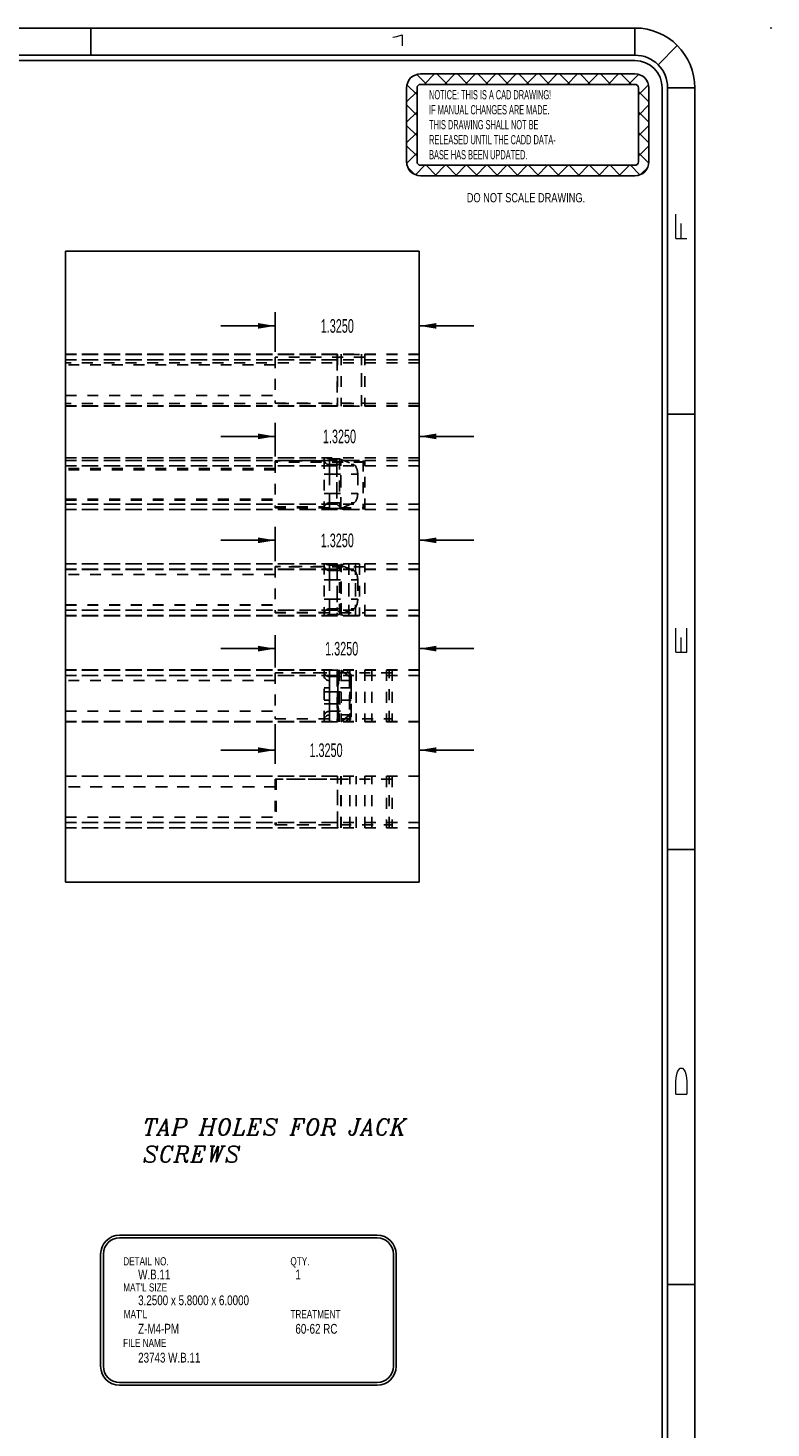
# Model space of a CAD drawing. Header units: inches. Extents: x 1802 to 2468, y -253 to -72.
# Tile 393 of 570: x 2260 to 2267, y -172 to -160. Entities that reach past the tile are written whole.
import ezdxf

# ---------------------------------------------------------------- set-up
doc = ezdxf.new("R2010")
doc.units = ezdxf.units.IN
doc.header["$LTSCALE"] = 0.5
doc.header["$MEASUREMENT"] = 0
doc.linetypes.add('HIDDEN', pattern=[0.225, 0.15, -0.075])
for name, color, linetype in [('DSS-M-S', 53, 'Continuous'), ('SID-M-D', 42, 'Continuous'), ('SID-M-H', 4, 'HIDDEN'), ('SID-M-M', 233, 'Continuous'), ('SID-M-S', 105, 'Continuous')]:
    doc.layers.add(name, color=color, linetype=linetype)
doc.styles.add('I', font='ITALIC.SHX')
doc.styles.add('R', font='ROMAND.SHX')
doc.styles.add('SLDTEXTSTYLE0', font='TXT', dxfattribs={"width": 0.595745})
doc.styles.add('SLDTEXTSTYLE1', font='TXT', dxfattribs={"width": 0.744681})

# ---------------------------------------------------------------- blocks, each defined once
blk = doc.blocks.new('SW_NOTE_0')
at = {"layer": 'DSS-M-S', "color": 0, "insert": (0, 0.11), "char_height": 0.08504, "attachment_point": 1, "style": 'SLDTEXTSTYLE0'}
blk.add_mtext('RELEASED UNTIL THE CADD DATA-', dxfattribs=at)
blk = doc.blocks.new('SW_NOTE_0_1')
at = {"layer": 'DSS-M-S', "color": 0, "insert": (0, 0.11), "char_height": 0.08504, "attachment_point": 1, "style": 'SLDTEXTSTYLE0'}
blk.add_mtext('BASE HAS BEEN UPDATED.', dxfattribs=at)
blk = doc.blocks.new('SW_NOTE_0_2')
at = {"layer": 'DSS-M-S', "color": 0, "insert": (0.872, 0.11), "char_height": 0.08504, "attachment_point": 2, "style": 'SLDTEXTSTYLE1'}
blk.add_mtext('DO NOT SCALE DRAWING.', dxfattribs=at)
blk = doc.blocks.new('SW_NOTE_0_3')
at = {"layer": 'DSS-M-S', "color": 0, "insert": (0, 0.11), "char_height": 0.08504, "attachment_point": 1, "style": 'SLDTEXTSTYLE0'}
blk.add_mtext('THIS DRAWING SHALL NOT BE', dxfattribs=at)
blk = doc.blocks.new('SW_NOTE_0_4')
at = {"layer": 'DSS-M-S', "color": 0, "insert": (0, 0.11), "char_height": 0.08504, "attachment_point": 1, "style": 'SLDTEXTSTYLE0'}
blk.add_mtext('IF MANUAL CHANGES ARE MADE.', dxfattribs=at)
blk = doc.blocks.new('SW_NOTE_0_5')
at = {"layer": 'DSS-M-S', "color": 0, "insert": (0, 0.11), "char_height": 0.08504, "attachment_point": 1, "style": 'SLDTEXTSTYLE0'}
blk.add_mtext('NOTICE: THIS IS A CAD DRAWING!', dxfattribs=at)
blk = doc.blocks.new('DMBLK256')
at = {"layer": 'DSS-M-S', "color": 8}
for p, q in [((-0.981, 0.312), (-1.074, 0.405)), ((-0.89, 0.409), (-0.982, 0.501)), ((-0.949, 0.505), (1.022, 0.505)), ((-0.949, 0.409), (1.022, 0.409)), ((-0.916, 0.409), (-0.82, 0.505)), ((-0.702, 0.409), (-0.798, 0.505)), ((-0.728, 0.409), (-0.633, 0.505)), ((-0.514, 0.409), (-0.61, 0.505)), ((-0.54, 0.409), (-0.445, 0.505)), ((-0.327, 0.409), (-0.422, 0.505)), ((-0.352, 0.409), (-0.257, 0.505)), ((-0.139, 0.409), (-0.234, 0.505)), ((-0.165, 0.409), (-0.069, 0.505)), ((0.049, 0.409), (-0.046, 0.505)), ((0.023, 0.409), (0.119, 0.505)), ((0.237, 0.409), (0.142, 0.505)), ((0.211, 0.409), (0.307, 0.505)), ((0.425, 0.409), (0.329, 0.505)), ((0.399, 0.409), (0.495, 0.505)), ((0.613, 0.409), (0.517, 0.505)), ((0.587, 0.409), (0.683, 0.505)), ((0.801, 0.409), (0.705, 0.505)), ((0.775, 0.409), (0.871, 0.505)), ((0.989, 0.409), (0.893, 0.505)), ((0.963, 0.409), (1.054, 0.501)), ((1.054, 0.312), (1.147, 0.405)), ((-1.077, -0.303), (-1.077, 0.377)), ((-1.077, 0.248), (-0.981, 0.344)), ((-0.981, -0.303), (-0.981, 0.377)), ((1.054, 0.377), (1.054, -0.303)), ((1.15, 0.248), (1.054, 0.344)), ((1.15, 0.377), (1.15, -0.303)), ((-0.981, 0.124), (-1.077, 0.22)), ((-1.077, 0.06), (-0.981, 0.156)), ((1.054, 0.124), (1.15, 0.22)), ((1.15, 0.06), (1.054, 0.156)), ((-0.981, -0.064), (-1.077, 0.032)), ((1.054, -0.064), (1.15, 0.032)), ((-1.077, -0.128), (-0.981, -0.032)), ((1.15, -0.128), (1.054, -0.032)), ((-0.981, -0.251), (-1.077, -0.156)), ((-1.076, -0.315), (-0.981, -0.22)), ((1.054, -0.251), (1.15, -0.156)), ((1.149, -0.315), (1.054, -0.22)), ((-1.001, -0.42), (-1.066, -0.355)), ((-0.995, -0.422), (-0.908, -0.335)), ((1.022, -0.335), (-0.949, -0.335)), ((-0.802, -0.431), (-0.898, -0.335)), ((-0.816, -0.431), (-0.721, -0.335)), ((-0.614, -0.431), (-0.71, -0.335)), ((-0.628, -0.431), (-0.533, -0.335)), ((-0.426, -0.431), (-0.522, -0.335)), ((-0.44, -0.431), (-0.345, -0.335)), ((-0.239, -0.431), (-0.334, -0.335)), ((-0.252, -0.431), (-0.157, -0.335)), ((-0.051, -0.431), (-0.146, -0.335)), ((-0.065, -0.431), (0.031, -0.335)), ((0.137, -0.431), (0.042, -0.335)), ((0.123, -0.431), (0.219, -0.335)), ((0.325, -0.431), (0.23, -0.335)), ((0.311, -0.431), (0.407, -0.335)), ((0.513, -0.431), (0.417, -0.335)), ((0.499, -0.431), (0.595, -0.335)), ((0.701, -0.431), (0.605, -0.335)), ((0.687, -0.431), (0.783, -0.335)), ((0.889, -0.431), (0.793, -0.335)), ((0.875, -0.431), (0.971, -0.335)), ((1.068, -0.422), (0.981, -0.335)), ((1.074, -0.42), (1.139, -0.355)), ((1.022, -0.431), (-0.949, -0.431))]:
    blk.add_line(p, q, dxfattribs=at)
for centre, radius, start, end in [((-0.949, 0.377), 0.128, 90, 180), ((-0.949, 0.377), 0.0319, 90, 180), ((1.022, 0.377), 0.128, 0, 90), ((1.022, 0.377), 0.0319, 0, 90), ((-0.949, -0.303), 0.128, 180, 270), ((-0.949, -0.303), 0.0319, 180, 270), ((1.022, -0.303), 0.0319, 270, 0), ((1.022, -0.303), 0.128, 270, 0)]:
    blk.add_arc(centre, radius, start, end, dxfattribs=at)
at = {"layer": 'DSS-M-S', "color": 154}
for name, p in [('SW_NOTE_0_5', (-0.87, 0.246)), ('SW_NOTE_0_4', (-0.87, 0.108)), ('SW_NOTE_0_3', (-0.87, -0.029)), ('SW_NOTE_0', (-0.87, -0.167)), ('SW_NOTE_0_1', (-0.87, -0.305)), ('SW_NOTE_0_2', (-0.852, -0.7))]:
    blk.add_blockref(name, p, dxfattribs=at)
blk = doc.blocks.new('*U9')
at = {"layer": 'SID-M-D'}
blk.add_point((1.25, 22.55), dxfattribs=at)
at = {"layer": 'SID-M-S'}
for p, q in [((0, 22.55), (-34, 22.55)), ((-5, 22.55), (-5, 22.3)), ((0, 22.3), (0, 22.55)), ((0, 22.3), (-34, 22.3)), ((0.212, 22.212), (0.389, 22.389)), ((0, 22.25), (-34, 22.25)), ((0.25, 0), (0.25, 22)), ((0.3, 0), (0.3, 22)), ((0.3, 22), (0.55, 22)), ((0.55, 0), (0.55, 22)), ((0.3, 19), (0.55, 19)), ((0.3, 15), (0.55, 15)), ((0.3, 11), (0.55, 11))]:
    blk.add_line(p, q, dxfattribs=at)
for radius, start in [(0.55, 360), (0.3, 360), (0.25, 0)]:
    blk.add_arc((0, 22), radius, start, 90, dxfattribs=at)
blk.add_blockref('DMBLK256', (-1.022, 21.623), dxfattribs=at)
at = {"layer": 'SID-M-D', "style": 'R', "width": 4}
blk.add_text('1', height=0.1, dxfattribs=at).set_placement((-2.327, 22.386))
for s, p in [('F', (0.476, 20.547)), ('E', (0.476, 16.743)), ('D', (0.476, 12.681))]:
    blk.add_text(s, height=0.1, rotation=90, dxfattribs=at).set_placement(p)

msp = doc.modelspace()

# ---------------------------------------------------------------- linework, layer by layer
at = {"layer": 'SID-M-D'}
for p, q in [((2262.60046, -162.52215), (2262.60046, -162.15986)), ((2262.60046, -162.28486), (2262.10046, -162.28486)), ((2263.92546, -162.28486), (2264.42546, -162.28486)), ((2262.60046, -163.48514), (2262.60046, -163.1755)), ((2262.60046, -163.3005), (2262.10046, -163.3005)), ((2263.92546, -163.3005), (2264.42546, -163.3005)), ((2262.60046, -164.44798), (2262.60046, -164.1308)), ((2262.60046, -164.2558), (2262.10046, -164.2558)), ((2263.92546, -164.2558), (2264.42546, -164.2558)), ((2262.60046, -165.42392), (2262.60046, -165.12632)), ((2262.60046, -165.25132), (2262.10046, -165.25132)), ((2263.92546, -165.25132), (2264.42546, -165.25132)), ((2262.60046, -165.94592), (2262.60046, -166.30915)), ((2262.60046, -166.18415), (2262.10046, -166.18415)), ((2263.92546, -166.18415), (2264.42546, -166.18415))]:
    msp.add_line(p, q, dxfattribs=at)
for points in [[(2262.60046, -162.28486), (2262.44446, -162.25886), (2262.44446, -162.31086)], [(2263.92546, -162.28486), (2264.08146, -162.31086), (2264.08146, -162.25886)], [(2262.60046, -163.3005), (2262.44446, -163.2745), (2262.44446, -163.3265)], [(2263.92546, -163.3005), (2264.08146, -163.3265), (2264.08146, -163.2745)], [(2262.60046, -164.2558), (2262.44446, -164.2298), (2262.44446, -164.2818)], [(2263.92546, -164.2558), (2264.08146, -164.2818), (2264.08146, -164.2298)], [(2262.60046, -165.25132), (2262.44446, -165.22532), (2262.44446, -165.27732)], [(2263.92546, -165.25132), (2264.08146, -165.27732), (2264.08146, -165.22532)], [(2262.60046, -166.18415), (2262.44446, -166.15815), (2262.44446, -166.21015)], [(2263.92546, -166.18415), (2264.08146, -166.21015), (2264.08146, -166.15815)]]:
    msp.add_solid(points, dxfattribs=at)
at = {"layer": 'SID-M-H'}
for p, q in [((2263.92546, -162.54565), (2260.67546, -162.54565)), ((2260.67546, -162.54565), (2263.17515, -162.54565)), ((2263.92546, -162.54648), (2260.67546, -162.54648)), ((2260.67546, -162.54648), (2263.42546, -162.54648)), ((2263.92546, -162.59565), (2260.67546, -162.59565)), ((2260.67546, -162.59565), (2263.17077, -162.59565)), ((2263.92546, -162.59648), (2260.67546, -162.59648)), ((2260.67546, -162.59648), (2263.17077, -162.59648)), ((2263.92546, -162.62352), (2260.67546, -162.62352)), ((2262.60046, -162.64265), (2260.67546, -162.64265)), ((2262.60046, -162.64348), (2260.67546, -162.64348)), ((2262.60046, -162.57215), (2262.60046, -162.99415)), ((2263.42546, -162.57215), (2262.60046, -162.57215)), ((2263.42546, -162.57298), (2262.60046, -162.57298)), ((2263.17077, -162.59565), (2263.17077, -163.02065)), ((2263.17512, -162.54565), (2263.17512, -163.02065)), ((2263.17512, -162.54565), (2263.17515, -162.54565)), ((2263.17512, -162.54648), (2263.17512, -163.02148)), ((2263.20717, -162.54565), (2263.20717, -163.02065)), ((2263.20717, -162.54648), (2263.20717, -163.02148)), ((2263.39366, -163.02065), (2263.39366, -162.54565)), ((2263.39366, -162.54648), (2263.39366, -163.02148)), ((2263.42546, -162.54565), (2263.42546, -163.02065)), ((2260.67546, -162.92365), (2262.60046, -162.92365)), ((2260.67546, -162.92448), (2262.60046, -162.92448)), ((2263.92546, -162.99852), (2260.67546, -162.99852)), ((2263.92546, -163.02065), (2260.67546, -163.02065)), ((2260.67546, -163.02065), (2263.17077, -163.02065)), ((2263.92546, -163.02148), (2260.67546, -163.02148)), ((2260.67546, -163.02148), (2263.42546, -163.02148)), ((2262.60046, -162.99415), (2262.60046, -162.99498)), ((2262.60046, -162.99415), (2263.42546, -162.99415)), ((2262.60046, -162.99498), (2263.42546, -162.99498)), ((2263.17077, -163.02065), (2263.17077, -163.02148)), ((2263.42546, -163.02148), (2263.42546, -163.02065)), ((2263.92546, -163.49852), (2260.67546, -163.49852)), ((2260.67546, -163.49852), (2263.05046, -163.49852)), ((2263.92546, -163.52114), (2260.67546, -163.52114)), ((2260.67546, -163.52114), (2263.42546, -163.52114)), ((2263.92546, -163.52236), (2260.67546, -163.52236)), ((2260.67546, -163.52236), (2263.42546, -163.52236)), ((2262.60046, -163.52502), (2262.60046, -163.53636)), ((2263.05046, -163.52502), (2262.60046, -163.52502)), ((2262.60046, -163.53514), (2262.60046, -163.95714)), ((2263.42546, -163.53514), (2262.60046, -163.53514)), ((2263.42546, -163.53636), (2262.60046, -163.53636)), ((2263.05046, -163.49852), (2263.05046, -163.97352)), ((2263.10046, -163.50583), (2263.10046, -163.56028)), ((2263.10046, -163.50583), (2263.1929, -163.50583)), ((2263.16855, -163.52236), (2263.16855, -163.92236)), ((2263.2039, -163.53579), (2263.16855, -163.57114)), ((2263.1929, -163.50583), (2263.32318, -163.56028)), ((2263.1929, -163.50583), (2263.1929, -163.92352)), ((2263.2039, -163.95772), (2263.2039, -163.52236)), ((2263.2039, -163.97114), (2263.2039, -163.53579)), ((2263.41082, -163.52114), (2263.41082, -163.97114)), ((2263.41082, -163.52236), (2263.41082, -163.97236)), ((2263.42546, -163.97114), (2263.42546, -163.52114)), ((2263.92546, -163.57114), (2260.67546, -163.57114)), ((2260.67546, -163.57114), (2263.16855, -163.57114)), ((2262.60046, -163.59552), (2260.67546, -163.59552)), ((2262.60046, -163.60564), (2260.67546, -163.60564)), ((2262.60046, -163.60686), (2260.67546, -163.60686)), ((2263.10046, -163.64746), (2263.05046, -163.64746)), ((2263.10046, -163.56028), (2263.10046, -163.64746)), ((2263.10046, -163.56028), (2263.32318, -163.56028)), ((2263.10046, -163.64746), (2263.10046, -163.82459)), ((2263.10046, -163.64746), (2263.35974, -163.64746)), ((2263.16855, -163.57114), (2263.16855, -163.97114)), ((2263.35974, -163.64746), (2263.35974, -163.82459)), ((2260.67546, -163.87652), (2262.60046, -163.87652)), ((2260.67546, -163.88664), (2262.60046, -163.88664)), ((2260.67546, -163.88786), (2262.60046, -163.88786)), ((2263.92546, -163.92236), (2260.67546, -163.92236)), ((2260.67546, -163.92236), (2263.16855, -163.92236)), ((2263.92546, -163.92352), (2260.67546, -163.92352)), ((2260.67546, -163.92352), (2263.1929, -163.92352)), ((2263.10046, -163.82459), (2263.05046, -163.82459)), ((2263.10046, -163.82459), (2263.10046, -163.91176)), ((2263.10046, -163.82459), (2263.35974, -163.82459)), ((2263.10046, -163.91176), (2263.32318, -163.91176)), ((2263.10046, -163.91176), (2263.10046, -163.96223)), ((2263.16855, -163.92236), (2263.2039, -163.95772)), ((2263.32318, -163.91176), (2263.20246, -163.96223)), ((2263.92546, -163.97114), (2260.67546, -163.97114)), ((2260.67546, -163.97114), (2263.42546, -163.97114)), ((2263.92546, -163.97236), (2260.67546, -163.97236)), ((2260.67546, -163.97236), (2263.42546, -163.97236)), ((2263.92546, -163.97352), (2260.67546, -163.97352)), ((2260.67546, -163.97352), (2263.05046, -163.97352)), ((2262.60046, -163.94702), (2263.05046, -163.94702)), ((2262.60046, -163.95714), (2262.60046, -163.95836)), ((2262.60046, -163.95714), (2263.42546, -163.95714)), ((2262.60046, -163.95836), (2263.42546, -163.95836)), ((2263.20246, -163.96223), (2263.10046, -163.96223)), ((2263.42546, -163.97236), (2263.42546, -163.97114)), ((2263.92546, -164.47148), (2260.67546, -164.47148)), ((2260.67546, -164.47148), (2263.05046, -164.47148)), ((2263.92546, -164.47297), (2260.67546, -164.47297)), ((2260.67546, -164.47297), (2263.42546, -164.47297)), ((2263.92546, -164.47348), (2260.67546, -164.47348)), ((2260.67546, -164.47348), (2263.42546, -164.47348)), ((2263.92546, -164.52148), (2260.67546, -164.52148)), ((2260.67546, -164.52148), (2263.1929, -164.52148)), ((2263.92546, -164.52297), (2260.67546, -164.52297)), ((2260.67546, -164.52297), (2263.1723, -164.52297)), ((2262.60046, -164.56848), (2260.67546, -164.56848)), ((2262.60046, -164.56997), (2260.67546, -164.56997)), ((2262.60046, -164.57048), (2260.67546, -164.57048)), ((2262.60046, -164.49798), (2262.60046, -164.91998)), ((2263.05046, -164.49798), (2262.60046, -164.49798)), ((2263.42546, -164.49947), (2262.60046, -164.49947)), ((2263.42546, -164.49998), (2262.60046, -164.49998)), ((2263.05046, -164.47148), (2263.05046, -164.94648)), ((2263.10046, -164.48277), (2263.10046, -164.53324)), ((2263.10046, -164.48277), (2263.20246, -164.48277)), ((2263.10046, -164.53324), (2263.10046, -164.62041)), ((2263.10046, -164.53324), (2263.32318, -164.53324)), ((2263.1723, -164.47348), (2263.1723, -164.89848)), ((2263.20765, -164.48762), (2263.1723, -164.52297)), ((2263.1723, -164.52297), (2263.1723, -164.94797)), ((2263.1929, -164.93917), (2263.1929, -164.52148)), ((2263.20246, -164.48277), (2263.32318, -164.53324)), ((2263.20765, -164.93384), (2263.20765, -164.47348)), ((2263.20765, -164.94797), (2263.20765, -164.48762)), ((2263.27873, -164.47297), (2263.27873, -164.94797)), ((2263.27873, -164.94848), (2263.27873, -164.47348)), ((2263.33858, -164.47297), (2263.33858, -164.94797)), ((2263.33858, -164.94848), (2263.33858, -164.47348)), ((2263.37546, -164.47297), (2263.37546, -164.94797)), ((2263.37546, -164.47348), (2263.37546, -164.94848)), ((2263.42546, -164.94797), (2263.42546, -164.47297)), ((2263.10046, -164.62041), (2263.05046, -164.62041)), ((2263.10046, -164.62041), (2263.10046, -164.79754)), ((2263.10046, -164.62041), (2263.35974, -164.62041)), ((2263.35974, -164.62041), (2263.35974, -164.79754)), ((2263.10046, -164.79754), (2263.05046, -164.79754)), ((2263.10046, -164.79754), (2263.10046, -164.88472)), ((2263.10046, -164.79754), (2263.35974, -164.79754)), ((2260.67546, -164.84948), (2262.60046, -164.84948)), ((2260.67546, -164.85097), (2262.60046, -164.85097)), ((2260.67546, -164.85148), (2262.60046, -164.85148)), ((2263.92546, -164.89848), (2260.67546, -164.89848)), ((2260.67546, -164.89848), (2263.1723, -164.89848)), ((2263.92546, -164.94648), (2260.67546, -164.94648)), ((2260.67546, -164.94648), (2263.05046, -164.94648)), ((2263.92546, -164.94797), (2260.67546, -164.94797)), ((2260.67546, -164.94797), (2263.42546, -164.94797)), ((2263.92546, -164.94848), (2260.67546, -164.94848)), ((2260.67546, -164.94848), (2263.42546, -164.94848)), ((2262.60046, -164.91998), (2262.60046, -164.92147)), ((2262.60046, -164.91998), (2263.05046, -164.91998)), ((2262.60046, -164.92147), (2262.60046, -164.92198)), ((2262.60046, -164.92147), (2263.42546, -164.92147)), ((2262.60046, -164.92198), (2263.42546, -164.92198)), ((2263.10046, -164.88472), (2263.32318, -164.88472)), ((2263.10046, -164.88472), (2263.10046, -164.93917)), ((2263.1929, -164.93917), (2263.10046, -164.93917)), ((2263.1723, -164.89848), (2263.20765, -164.93384)), ((2263.32318, -164.88472), (2263.1929, -164.93917)), ((2263.42546, -164.94848), (2263.42546, -164.94797)), ((2263.92546, -165.44742), (2260.67546, -165.44742)), ((2260.67546, -165.44742), (2263.05046, -165.44742)), ((2263.92546, -165.44844), (2260.67546, -165.44844)), ((2260.67546, -165.44844), (2263.17546, -165.44844)), ((2263.92546, -165.4488), (2260.67546, -165.4488)), ((2260.67546, -165.4488), (2263.18124, -165.4488)), ((2262.60046, -165.47392), (2262.60046, -165.89592)), ((2263.05046, -165.47392), (2262.60046, -165.47392)), ((2263.05046, -165.47494), (2262.60046, -165.47494)), ((2263.67546, -165.4753), (2262.60046, -165.4753)), ((2263.05046, -165.92242), (2263.05046, -165.44742)), ((2263.10046, -165.44742), (2263.10046, -165.50851)), ((2263.10046, -165.54451), (2263.10046, -165.44844)), ((2263.17512, -165.45669), (2263.17512, -165.9238)), ((2263.17546, -165.55092), (2263.17546, -165.44742)), ((2263.17546, -165.44742), (2263.17546, -165.44742)), ((2263.17546, -165.44845), (2263.17546, -165.44844)), ((2263.18377, -165.55092), (2263.18377, -165.44742)), ((2263.18379, -165.44844), (2263.18379, -165.55194)), ((2263.18817, -165.44742), (2263.18817, -165.92242)), ((2263.1883, -165.44844), (2263.1883, -165.92344)), ((2263.20717, -165.4488), (2263.20717, -165.9238)), ((2263.28426, -165.51153), (2263.20772, -165.44844)), ((2263.25015, -165.44742), (2263.28426, -165.47553)), ((2263.28426, -165.47553), (2263.28426, -165.89431)), ((2263.2878, -165.4488), (2263.2878, -165.9238)), ((2263.34509, -165.4488), (2263.34509, -165.9238)), ((2263.42472, -165.4488), (2263.42472, -165.9238)), ((2263.48836, -165.4488), (2263.48836, -165.9238)), ((2263.62546, -165.4488), (2263.62546, -165.9238)), ((2263.6491, -165.9238), (2263.6491, -165.4488)), ((2263.67546, -165.4488), (2263.67546, -165.9238)), ((2263.92546, -165.49742), (2260.67546, -165.49742)), ((2260.67546, -165.49742), (2263.17111, -165.49742)), ((2263.92546, -165.49844), (2260.67546, -165.49844)), ((2260.67546, -165.49844), (2263.17113, -165.49844)), ((2263.92546, -165.4988), (2260.67546, -165.4988)), ((2260.67546, -165.4988), (2263.1731, -165.4988)), ((2262.60046, -165.54442), (2260.67546, -165.54442)), ((2262.60046, -165.54544), (2260.67546, -165.54544)), ((2262.60046, -165.5458), (2260.67546, -165.5458)), ((2263.10046, -165.61159), (2263.05046, -165.61159)), ((2263.10046, -165.50851), (2263.10046, -165.61159)), ((2263.10046, -165.50851), (2263.30046, -165.50851)), ((2263.10046, -165.64759), (2263.10046, -165.54451)), ((2263.30046, -165.54451), (2263.10046, -165.54451)), ((2263.10046, -165.61159), (2263.10046, -165.75825)), ((2263.30046, -165.61159), (2263.10046, -165.61159)), ((2263.17111, -165.49742), (2263.17111, -165.92242)), ((2263.17113, -165.49844), (2263.17113, -165.92344)), ((2263.1731, -165.4988), (2263.1731, -165.9238)), ((2263.17546, -165.59603), (2263.17546, -165.55092)), ((2263.18377, -165.55092), (2263.17546, -165.55092)), ((2263.18379, -165.55194), (2263.17546, -165.55194)), ((2263.17546, -165.59711), (2263.17546, -165.59603)), ((2263.17584, -165.59474), (2263.17584, -165.7751)), ((2263.17584, -165.59583), (2263.17584, -165.77606)), ((2263.18379, -165.55194), (2263.18355, -165.55544)), ((2263.28426, -165.51153), (2263.28426, -165.86036)), ((2263.30046, -165.50851), (2263.30046, -165.50423)), ((2263.30046, -165.50851), (2263.30046, -165.61159)), ((2263.30046, -165.61159), (2263.30046, -165.75825)), ((2263.10046, -165.64759), (2263.05046, -165.64759)), ((2263.10046, -165.7243), (2263.05046, -165.7243)), ((2263.10046, -165.64759), (2263.30046, -165.64759)), ((2263.10046, -165.7243), (2263.10046, -165.64759)), ((2263.10046, -165.82738), (2263.10046, -165.7243)), ((2263.30046, -165.7243), (2263.10046, -165.7243)), ((2260.67546, -165.82542), (2262.60046, -165.82542)), ((2260.67546, -165.82644), (2262.60046, -165.82644)), ((2260.67546, -165.8268), (2262.60046, -165.8268)), ((2263.10046, -165.75825), (2263.05046, -165.75825)), ((2263.10046, -165.75825), (2263.10046, -165.86133)), ((2263.10046, -165.75825), (2263.30046, -165.75825)), ((2263.10046, -165.92344), (2263.10046, -165.82738)), ((2263.10046, -165.82738), (2263.30046, -165.82738)), ((2263.30046, -165.86133), (2263.10046, -165.86133)), ((2263.10046, -165.86133), (2263.10046, -165.92242)), ((2263.17546, -165.81892), (2263.17546, -165.77381)), ((2263.18377, -165.81892), (2263.17546, -165.81892)), ((2263.17546, -165.92242), (2263.17546, -165.81892)), ((2263.18379, -165.81994), (2263.17546, -165.81994)), ((2263.18377, -165.92242), (2263.18377, -165.81892)), ((2263.18379, -165.81994), (2263.18379, -165.92344)), ((2263.20772, -165.92344), (2263.28426, -165.86036)), ((2263.30046, -165.75825), (2263.30046, -165.86133)), ((2263.30046, -165.86561), (2263.30046, -165.86133)), ((2263.92546, -165.92242), (2260.67546, -165.92242)), ((2260.67546, -165.92242), (2263.05046, -165.92242)), ((2263.92546, -165.92344), (2260.67546, -165.92344)), ((2260.67546, -165.92344), (2263.17113, -165.92344)), ((2263.92546, -165.9238), (2260.67546, -165.9238)), ((2260.67546, -165.9238), (2263.1731, -165.9238)), ((2262.60046, -165.89592), (2262.60046, -165.89694)), ((2262.60046, -165.89592), (2263.05046, -165.89592)), ((2262.60046, -165.89694), (2262.60046, -165.8973)), ((2262.60046, -165.89694), (2263.05046, -165.89694)), ((2262.60046, -165.8973), (2263.67546, -165.8973)), ((2263.05046, -165.92242), (2263.05046, -165.92344)), ((2263.17546, -165.92242), (2263.17546, -165.92344)), ((2263.28426, -165.89431), (2263.25015, -165.92242)), ((2263.92546, -166.42341), (2260.67546, -166.42341)), ((2260.67546, -166.42341), (2263.17309, -166.42341)), ((2263.92546, -166.42392), (2260.67546, -166.42392)), ((2260.67546, -166.42392), (2263.20546, -166.42392)), ((2262.60046, -166.44991), (2262.60046, -166.87191)), ((2263.67546, -166.44991), (2262.60046, -166.44991)), ((2262.61046, -166.45042), (2262.61046, -166.87242)), ((2263.20546, -166.45042), (2262.61046, -166.45042)), ((2263.17309, -166.84841), (2263.17309, -166.42341)), ((2263.17511, -166.89051), (2263.17511, -166.42341)), ((2263.20546, -166.89892), (2263.20546, -166.42392)), ((2263.20716, -166.89841), (2263.20716, -166.42341)), ((2263.2878, -166.89841), (2263.2878, -166.42341)), ((2263.34509, -166.89841), (2263.34509, -166.42341)), ((2263.42472, -166.89841), (2263.42472, -166.42341)), ((2263.48836, -166.89841), (2263.48836, -166.42341)), ((2263.62546, -166.42341), (2263.62546, -166.89841)), ((2263.6491, -166.89841), (2263.6491, -166.42341)), ((2263.67546, -166.42341), (2263.67546, -166.89841)), ((2262.60046, -166.52041), (2260.67546, -166.52041)), ((2262.61046, -166.52092), (2260.67546, -166.52092)), ((2260.67546, -166.80141), (2262.60046, -166.80141)), ((2260.67546, -166.80192), (2262.61046, -166.80192)), ((2263.92546, -166.84841), (2260.67546, -166.84841)), ((2260.67546, -166.84841), (2263.17309, -166.84841)), ((2263.92546, -166.89841), (2260.67546, -166.89841)), ((2260.67546, -166.89841), (2263.18123, -166.89841)), ((2263.92546, -166.89892), (2260.67546, -166.89892)), ((2260.67546, -166.89892), (2263.20546, -166.89892)), ((2262.60046, -166.87191), (2263.67546, -166.87191)), ((2262.61046, -166.87242), (2263.20546, -166.87242))]:
    msp.add_line(p, q, dxfattribs=at)
for centre, radius, start, end in [((2263.0999, -163.51085), 0.04944, 180.670363, 270.655032), ((2263.23926, -163.57114), 0.05, 90, 135), ((2263.0999, -163.9612), 0.04944, 89.344968, 179.329637), ((2263.23926, -163.92236), 0.05, 225, 270), ((2263.0999, -164.4838), 0.04944, 180.670363, 270.655032), ((2263.24301, -164.52297), 0.05, 90, 135), ((2263.0999, -164.93415), 0.04944, 89.344968, 179.329637), ((2263.24301, -164.89848), 0.05, 225, 270), ((2263.09823, -165.46073), 0.04783, 182.952141, 272.675337), ((2263.09823, -165.49673), 0.04783, 182.952141, 272.675337), ((2263.09823, -165.87516), 0.04783, 87.324663, 177.047859), ((2263.09823, -165.90911), 0.04783, 87.324663, 177.047859)]:
    msp.add_arc(centre, radius, start, end, dxfattribs=at)
for centre, major_axis, ratio, start_param, end_param in [((2263.17515, -162.59565), (0, 0.05), 0.08748866, 0.00694432, 1.57079633), ((2263.17515, -162.59648), (0, 0.05), 0.08748866, 0.0069443, 1.57079633), ((2263.10046, -163.45465), (0, 0.05117), 0.97713099, 2.60080754, 3.14159265), ((2263.3133, -163.64746), (0, 0.08921), 0.52056705, 4.71238898, 6.06891113), ((2263.21893, -163.92352), (0, 0.05), 0.52056705, 1.57079633, 2.45612314), ((2263.3133, -163.82459), (0, 0.08921), 0.52056705, 3.35586683, 4.71238898), ((2263.21893, -164.52148), (0, 0.05), 0.52056705, 0.68546951, 1.57079633), ((2263.3133, -164.62041), (0, 0.08921), 0.52056705, 4.71238898, 6.06891113), ((2263.3133, -164.79754), (0, 0.08921), 0.52056705, 3.35586683, 4.71238898), ((2263.10046, -164.99034), (0, 0.05117), 0.97713099, 0, 0.54078512), ((2263.17548, -165.49742), (0, 0.05), 0.08748866, 0.00418482, 1.57079633), ((2263.1755, -165.49844), (0, 0.05), 0.08748866, 0.00857725, 1.57079633), ((2263.17748, -165.4988), (0, 0.05), 0.08748866, 0.569333, 1.57079633), ((2263.17546, -165.50423), (0.125, 0), 0.46630766, 0, 0.51487213), ((2263.17447, -165.55092), (0, 0.0465), 0.08748866, 3.38685625, 3.48264446), ((2263.17449, -165.55194), (0, 0.0465), 0.08748866, 3.38199054, 3.47862825), ((2263.17546, -165.54023), (0.125, 0), 0.46630766, 0, 0.51487213), ((2263.17447, -165.81892), (0, 0.0465), 0.08748866, 5.9421335, 6.03792171), ((2263.17449, -165.81994), (0, 0.0465), 0.08748866, 5.94614971, 6.04278742), ((2263.17546, -165.83166), (0.125, 0), 0.46630766, 5.76831318, 6.28318531), ((2263.17546, -165.86561), (0.125, 0), 0.46630766, 5.76831318, 6.28318531), ((2263.17747, -166.84841), (0, 0.05), 0.08748866, 1.57079633, 2.5720462)]:
    msp.add_ellipse(centre, major_axis=major_axis, ratio=ratio, start_param=start_param, end_param=end_param, dxfattribs=at)
for points, knots in [([(2263.10046, -163.96223), (2263.09623, -163.96249), (2263.08776, -163.963), (2263.07651, -163.96672), (2263.06828, -163.97078), (2263.06399, -163.9732), (2263.06271, -163.97344), (2263.06224, -163.97352)], [0, 0, 0, 0, 0.22644865, 0.45324929, 0.67300531, 0.88107046, 1, 1, 1, 1]), ([(2263.06224, -164.47148), (2263.0632, -164.47176), (2263.06513, -164.47233), (2263.07178, -164.47612), (2263.08113, -164.47999), (2263.09115, -164.48241), (2263.09777, -164.48267), (2263.10046, -164.48277)], [0, 0, 0, 0, 0.21745171, 0.43533647, 0.64446424, 0.85555756, 1, 1, 1, 1]), ([(2263.17512, -165.45669), (2263.17567, -165.45421), (2263.1767, -165.44964), (2263.17981, -165.44906), (2263.18124, -165.4488)], [0, 0, 0, 0, 0.540422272, 1, 1, 1, 1]), ([(2263.17584, -165.59474), (2263.17647, -165.59253), (2263.17774, -165.5881), (2263.18107, -165.57614), (2263.18341, -165.56317), (2263.18367, -165.55435), (2263.18377, -165.55092)], [0, 0, 0, 0, 0.2708074, 0.54105828, 0.82194207, 1, 1, 1, 1]), ([(2263.18308, -165.56237), (2263.183, -165.56381), (2263.18264, -165.57019), (2263.18023, -165.58029), (2263.17737, -165.59045), (2263.17631, -165.59419), (2263.17584, -165.59583)], [0, 0, 0, 0, 0.09215461, 0.4081265, 0.74105432, 1, 1, 1, 1]), ([(2263.18377, -165.81892), (2263.18355, -165.81392), (2263.18312, -165.80392), (2263.18026, -165.79053), (2263.17734, -165.78047), (2263.17629, -165.77672), (2263.17584, -165.7751)], [0, 0, 0, 0, 0.25937943, 0.5181951, 0.7910156, 1, 1, 1, 1]), ([(2263.17584, -165.77606), (2263.17646, -165.77826), (2263.17771, -165.78267), (2263.18105, -165.79399), (2263.18238, -165.80335), (2263.18301, -165.80782)], [0, 0, 0, 0, 0.34357229, 0.68644543, 1, 1, 1, 1]), ([(2263.18123, -166.89841), (2263.17958, -166.89803), (2263.17652, -166.89734), (2263.17555, -166.89266), (2263.17511, -166.89051)], [0, 0, 0, 0, 0.54069473, 1, 1, 1, 1])]:
    msp.add_open_spline(points, degree=3, knots=knots, dxfattribs=at)
at = {"layer": 'SID-M-M'}
for p, q in [((2261.17198, -170.64218), (2263.53797, -170.64218)), ((2261.17198, -170.66718), (2263.53797, -170.66718)), ((2260.99698, -170.81718), (2260.99698, -171.8477)), ((2261.02198, -170.81718), (2261.02198, -171.8477)), ((2263.68797, -170.81718), (2263.68797, -171.8477)), ((2263.71297, -170.81718), (2263.71297, -171.8477)), ((2261.17198, -171.9977), (2263.53797, -171.9977)), ((2261.17198, -172.0227), (2263.53797, -172.0227))]:
    msp.add_line(p, q, dxfattribs=at)
for centre, radius, start, end in [((2261.17198, -170.81718), 0.175, 90, 180), ((2261.17198, -170.81718), 0.15, 90, 180), ((2263.53797, -170.81718), 0.175, 0, 90), ((2263.53797, -170.81718), 0.15, 0, 90), ((2261.17198, -171.8477), 0.175, 180, 270), ((2261.17198, -171.8477), 0.15, 180, 270), ((2263.53797, -171.8477), 0.15, 270, 0), ((2263.53797, -171.8477), 0.175, 270, 0)]:
    msp.add_arc(centre, radius, start, end, dxfattribs=at)
at = {"layer": 'SID-M-S'}
for p, q in [((2263.92546, -161.59892), (2260.67546, -161.59892)), ((2260.67546, -167.39892), (2260.67546, -161.59892)), ((2263.92546, -167.39892), (2263.92546, -161.59892)), ((2263.92546, -167.39892), (2260.67546, -167.39892))]:
    msp.add_line(p, q, dxfattribs=at)

# ---------------------------------------------------------------- block references
at = {"layer": 'SID-M-D'}
msp.add_blockref('*U9', (2265.90783, -182.09685), dxfattribs=at)

# ---------------------------------------------------------------- texts
at = {"layer": 'SID-M-D', "style": 'SLDTEXTSTYLE0', "width": 0.75}
for s, height, p in [('DETAIL NO.', 0.075, (2261.20486, -170.91997)), ('QTY.', 0.075, (2262.7411, -170.91997)), ('W.B.11', 0.09, (2261.3418, -171.04925)), ('1', 0.09, (2262.78683, -171.04925)), ("MAT'L SIZE", 0.075, (2261.20486, -171.16008)), ('3.2500 x 5.8000 x 6.0000', 0.09, (2261.3418, -171.28605)), ("MAT'L", 0.075, (2261.20949, -171.40625)), ('TREATMENT', 0.075, (2262.7411, -171.40625)), ('Z-M4-PM', 0.09, (2261.3418, -171.54729)), ('60-62 RC', 0.09, (2262.78683, -171.54836)), ('FILE NAME', 0.075, (2261.20357, -171.67037)), ('23743 W.B.11', 0.09, (2261.3418, -171.81339))]:
    msp.add_text(s, height=height, dxfattribs=at).set_placement(p)
at = {"layer": 'SID-M-D', "char_height": 0.125, "attachment_point": 1, "style": 'SLDTEXTSTYLE0'}
for insert in [(2263.01986, -162.22295), (2263.03997, -163.23858), (2263.01986, -164.19388), (2263.06008, -165.18941), (2262.91632, -166.12224)]:
    msp.add_mtext('1.3250', dxfattribs=dict(at, insert=insert))
at = {"layer": 'SID-M-D', "insert": (2261.38514, -169.57298), "char_height": 0.15, "width": 2.6427476, "attachment_point": 1, "style": 'I'}
msp.add_mtext('{TAP HOLES FOR JACK SCREWS}', dxfattribs=at)

doc.saveas('drawing.dxf')
